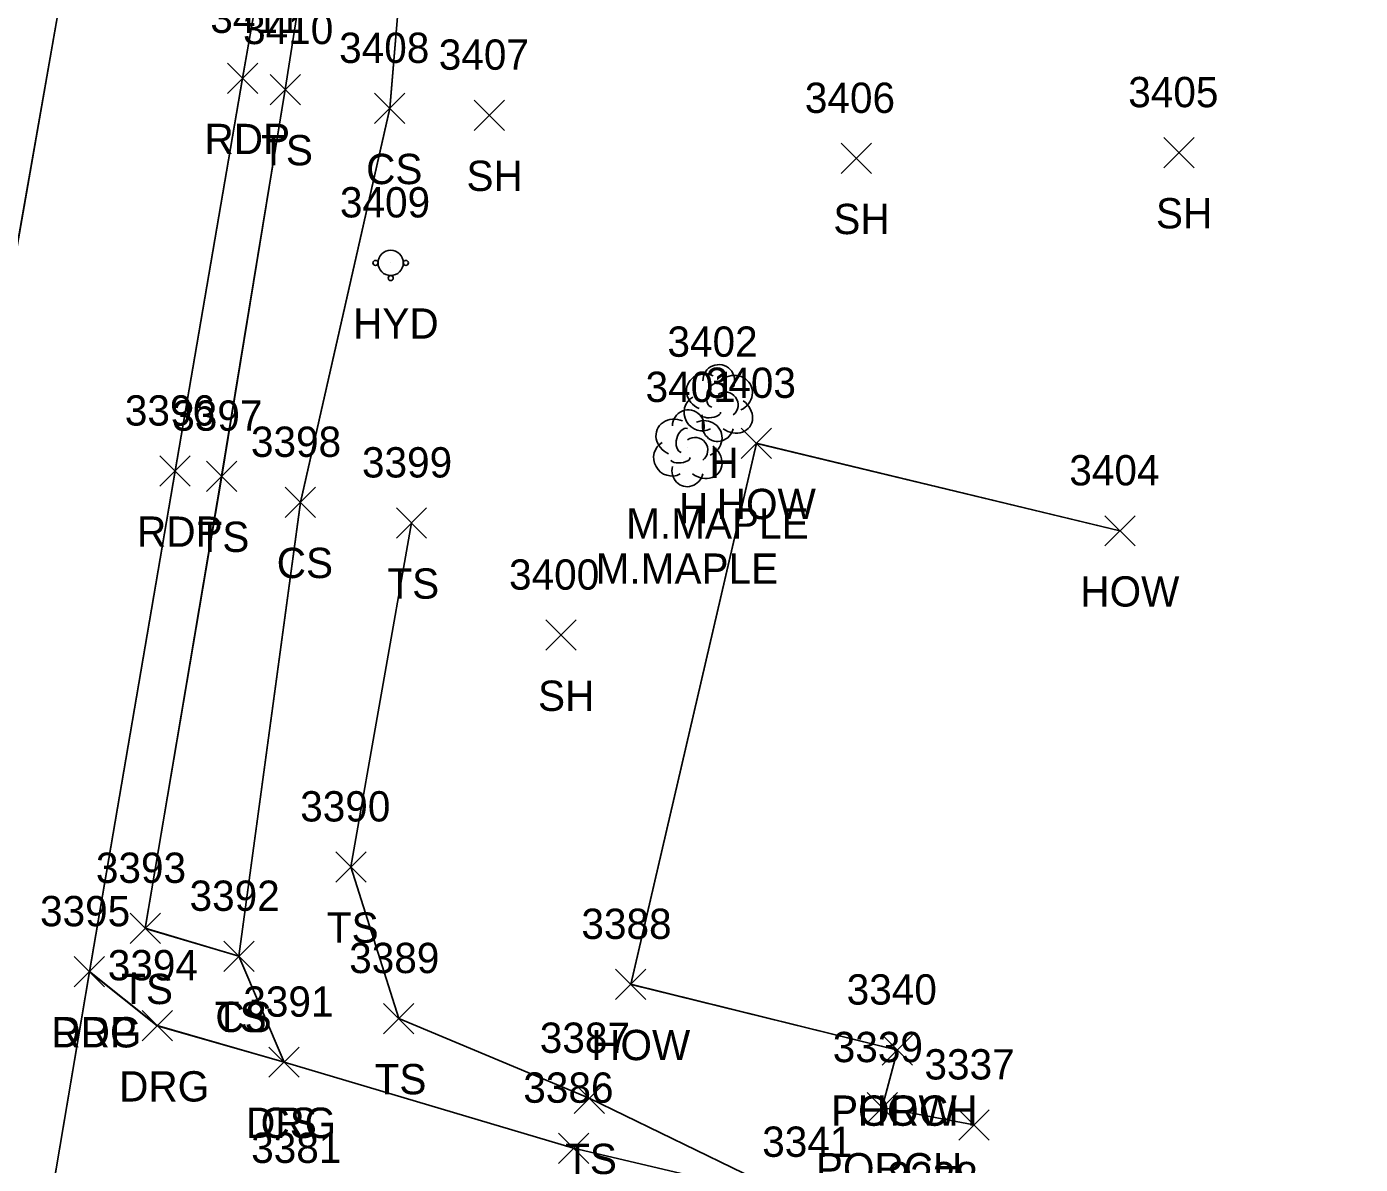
# Model space of a CAD drawing. Extents: x 1554668 to 1563881, y 831386 to 834374.
# Drawn here: x 1562389.8 to 1562477.8, y 833385 to 833460 of the extents above; entities that cross this region are included whole.
import ezdxf

# ---------------------------------------------------------------- set-up
doc = ezdxf.new("R2010")
doc.units = 0
for name, color, linetype in [('L_A', 7, 'Continuous'), ('L_C', 7, 'Continuous'), ('L_I', 7, 'Continuous'), ('L_TIC', 7, 'Continuous'), ('LBC', 7, 'Continuous'), ('LBF', 7, 'Continuous'), ('LELB', 7, 'Continuous'), ('LTD', 7, 'Continuous'), ('P_A', 7, 'Continuous'), ('P_I', 7, 'Continuous'), ('P_TIC', 7, 'Continuous'), ('PET', 7, 'Continuous'), ('PRC', 7, 'Continuous'), ('R_A', 7, 'Continuous'), ('R_I', 7, 'Continuous'), ('R_TIC', 7, 'Continuous'), ('RDG', 7, 'Continuous'), ('U_A', 7, 'Continuous'), ('U_I', 7, 'Continuous'), ('UWFH', 7, 'Continuous')]:
    doc.layers.add(name, color=color, linetype=linetype)

msp = doc.modelspace()

# ---------------------------------------------------------------- linework, layer by layer
at = {"layer": 'L_TIC'}
for points in [[(1562405.893, 833454.895), (1562407.893, 833456.895)], [(1562407.893, 833454.895), (1562405.893, 833456.895)], [(1562412.786, 833453.653), (1562414.786, 833455.653)], [(1562414.786, 833453.653), (1562412.786, 833455.653)], [(1562419.359, 833453.203), (1562421.359, 833455.203)], [(1562421.359, 833453.203), (1562419.359, 833455.203)], [(1562443.561, 833450.353), (1562445.561, 833452.353)], [(1562445.561, 833450.353), (1562443.561, 833452.353)], [(1562464.84, 833450.73), (1562466.84, 833452.73)], [(1562466.84, 833450.73), (1562464.84, 833452.73)], [(1562436.971, 833431.543), (1562438.971, 833433.543)], [(1562438.971, 833431.543), (1562436.971, 833433.543)], [(1562401.698, 833429.375), (1562403.698, 833431.375)], [(1562403.698, 833429.375), (1562401.698, 833431.375)], [(1562406.889, 833427.649), (1562408.889, 833429.649)], [(1562408.889, 833427.649), (1562406.889, 833429.649)], [(1562414.221, 833426.289), (1562416.221, 833428.289)], [(1562416.221, 833426.289), (1562414.221, 833428.289)], [(1562460.953, 833425.768), (1562462.953, 833427.768)], [(1562462.953, 833425.768), (1562460.953, 833427.768)], [(1562424.08, 833418.883), (1562426.08, 833420.883)], [(1562426.08, 833418.883), (1562424.08, 833420.883)], [(1562410.225, 833403.583), (1562412.225, 833405.583)], [(1562412.225, 833403.583), (1562410.225, 833405.583)], [(1562396.662, 833399.529), (1562398.662, 833401.529)], [(1562398.662, 833399.529), (1562396.662, 833401.529)], [(1562402.84, 833397.683), (1562404.84, 833399.683)], [(1562404.84, 833397.683), (1562402.84, 833399.683)], [(1562402.84, 833397.683), (1562404.84, 833399.683)], [(1562404.84, 833397.683), (1562402.84, 833399.683)], [(1562428.688, 833395.829), (1562430.688, 833397.829)], [(1562430.688, 833395.829), (1562428.688, 833397.829)], [(1562413.379, 833393.575), (1562415.379, 833395.575)], [(1562415.379, 833393.575), (1562413.379, 833395.575)], [(1562413.379, 833393.575), (1562415.379, 833395.575)], [(1562415.379, 833393.575), (1562413.379, 833395.575)], [(1562446.276, 833391.496), (1562448.276, 833393.496)], [(1562448.276, 833391.496), (1562446.276, 833393.496)], [(1562446.276, 833391.496), (1562448.276, 833393.496)], [(1562448.276, 833391.496), (1562446.276, 833393.496)], [(1562405.819, 833390.696), (1562407.819, 833392.696)], [(1562407.819, 833390.696), (1562405.819, 833392.696)], [(1562425.943, 833388.31), (1562427.943, 833390.31)], [(1562427.943, 833388.31), (1562425.943, 833390.31)], [(1562445.276, 833387.697), (1562447.276, 833389.697)], [(1562447.276, 833387.697), (1562445.276, 833389.697)], [(1562451.318, 833386.553), (1562453.318, 833388.553)], [(1562453.318, 833386.553), (1562451.318, 833388.553)], [(1562451.318, 833386.553), (1562453.318, 833388.553)], [(1562453.318, 833386.553), (1562451.318, 833388.553)]]:
    msp.add_lwpolyline(points, dxfattribs=at)
at = {"layer": 'LBC'}
for points in [[(1562447.277, 833392.499), (1562429.688, 833396.834), (1562437.97, 833432.548), (1562461.953, 833426.772)], [(1562447.277, 833392.499), (1562429.688, 833396.834), (1562437.97, 833432.548), (1562461.953, 833426.772)], [(1562447.277, 833392.499), (1562429.688, 833396.834), (1562437.97, 833432.548), (1562461.953, 833426.772)], [(1562447.276, 833392.496), (1562429.688, 833396.829), (1562437.971, 833432.543), (1562461.953, 833426.768)]]:
    msp.add_lwpolyline(points, dxfattribs=at)
at = {"layer": 'LBF'}
for points in [[(1562452.318, 833387.553), (1562446.276, 833388.697), (1562447.276, 833392.496)], [(1562452.317, 833387.553), (1562446.278, 833388.702), (1562447.277, 833392.499)], [(1562452.317, 833387.553), (1562446.278, 833388.702), (1562447.277, 833392.499)], [(1562452.317, 833387.553), (1562446.278, 833388.702), (1562447.277, 833392.499)]]:
    msp.add_lwpolyline(points, dxfattribs=at)
at = {"layer": 'LELB'}
for points in [[(1562403.838, 833398.691), (1562397.661, 833400.535), (1562402.699, 833430.379), (1562406.894, 833455.899), (1562410.937, 833481.667), (1562419.879, 833535.394), (1562426.695, 833570.402), (1562435.528, 833572.547)], [(1562403.838, 833398.691), (1562397.661, 833400.535), (1562402.699, 833430.379), (1562406.894, 833455.899), (1562410.937, 833481.667), (1562419.879, 833535.394), (1562426.695, 833570.402), (1562435.528, 833572.547)], [(1562403.838, 833398.691), (1562397.661, 833400.535), (1562402.699, 833430.379), (1562406.894, 833455.899), (1562410.937, 833481.667), (1562419.879, 833535.394), (1562426.695, 833570.402), (1562435.528, 833572.547)], [(1562403.84, 833398.683), (1562397.662, 833400.529), (1562402.698, 833430.375), (1562406.893, 833455.895), (1562410.936, 833481.662), (1562419.879, 833535.389), (1562426.694, 833570.394), (1562435.527, 833572.54)], [(1562406.817, 833391.704), (1562403.838, 833398.691), (1562407.89, 833428.652), (1562413.787, 833454.657), (1562415.558, 833475.734), (1562421.299, 833507.446), (1562425.667, 833534.334), (1562430.754, 833567.492), (1562435.528, 833572.547)], [(1562406.817, 833391.704), (1562403.838, 833398.691), (1562407.89, 833428.652), (1562413.787, 833454.657), (1562415.558, 833475.734), (1562421.299, 833507.446), (1562425.667, 833534.334), (1562430.754, 833567.492), (1562435.528, 833572.547)], [(1562406.817, 833391.704), (1562403.838, 833398.691), (1562407.89, 833428.652), (1562413.787, 833454.657), (1562415.558, 833475.734), (1562421.299, 833507.446), (1562425.667, 833534.334), (1562430.754, 833567.492), (1562435.528, 833572.547)], [(1562406.819, 833391.696), (1562403.84, 833398.683), (1562407.889, 833428.649), (1562413.786, 833454.653), (1562415.559, 833475.73), (1562421.295, 833507.439), (1562425.665, 833534.326), (1562430.754, 833567.49), (1562435.527, 833572.54)], [(1562414.377, 833394.582), (1562411.223, 833404.591), (1562415.221, 833427.294)], [(1562414.377, 833394.582), (1562411.223, 833404.591), (1562415.221, 833427.294)], [(1562414.377, 833394.582), (1562411.223, 833404.591), (1562415.221, 833427.294)], [(1562414.379, 833394.575), (1562411.225, 833404.583), (1562415.221, 833427.289)], [(1562441.05, 833382.451), (1562426.944, 833389.312), (1562414.377, 833394.582)], [(1562441.05, 833382.451), (1562426.944, 833389.312), (1562414.377, 833394.582)], [(1562441.05, 833382.451), (1562426.944, 833389.312), (1562414.377, 833394.582)], [(1562441.049, 833382.447), (1562426.943, 833389.31), (1562414.379, 833394.575)]]:
    msp.add_lwpolyline(points, dxfattribs=at)
at = {"layer": 'LTD'}
for p, q in [((1562435.444, 833435.258), (1562435.444, 833435.258)), ((1562435.444, 833435.258), (1562435.444, 833435.258)), ((1562433.433, 833432.273), (1562433.433, 833432.273)), ((1562433.433, 833432.273), (1562433.433, 833432.273))]:
    msp.add_line(p, q, dxfattribs=at)
for centre in [(1562435.49, 833436.692), (1562433.48, 833433.707)]:
    msp.add_arc(centre, 1.047, 335.52715, 180.95627, dxfattribs=at)
for centre, major_axis, ratio, start_param, end_param in [((1562434.652, 833435.925), (1.21, -0.512), 0.895232, 1.570796, 4.712389), ((1562435.235, 833435.717), (-0.208, -0.792), 0.645439, 3.141593, 6.283185), ((1562436.485, 833435.842), (-1.141, -0.483), 0.949671, 1.570796, 4.712389), ((1562434.36, 833434.55), (0.584, -1.042), 0.959034, 3.141593, 6.283185), ((1562435.944, 833435.092), (-0.5, 0.667), 0.989748, 3.141593, 6.283185), ((1562436.444, 833434.425), (-1.09, 0.792), 0.841452, 1.570796, 4.712389), ((1562432.642, 833432.94), (1.21, -0.512), 0.895232, 1.570796, 4.712389), ((1562434.475, 833432.857), (-1.141, -0.483), 0.949671, 1.570796, 4.712389), ((1562435.444, 833433.758), (0.265, 1.061), 0.942809, 1.570796, 4.712389), ((1562434.985, 833434.508), (-0.625, -0.083), 0.423636, 0, 3.141593), ((1562433.225, 833432.732), (-0.208, -0.792), 0.645439, 3.141593, 6.283185), ((1562433.933, 833432.107), (-0.5, 0.667), 0.989748, 3.141593, 6.283185), ((1562432.35, 833431.565), (0.584, -1.042), 0.959034, 3.141593, 6.283185), ((1562434.433, 833431.44), (-1.09, 0.792), 0.841452, 1.570796, 4.712389), ((1562432.975, 833431.523), (-0.625, -0.083), 0.423636, 0, 3.141593), ((1562433.434, 833430.773), (0.265, 1.061), 0.942809, 1.570796, 4.712389)]:
    msp.add_ellipse(centre, major_axis=major_axis, ratio=ratio, start_param=start_param, end_param=end_param, dxfattribs=at)
at = {"layer": 'P_TIC'}
for points in [[(1562403.077, 833455.635), (1562405.077, 833457.635)], [(1562405.077, 833455.635), (1562403.077, 833457.635)], [(1562398.627, 833429.715), (1562400.627, 833431.715)], [(1562400.627, 833429.715), (1562398.627, 833431.715)], [(1562392.977, 833396.668), (1562394.977, 833398.668)], [(1562394.977, 833396.668), (1562392.977, 833398.668)]]:
    msp.add_lwpolyline(points, dxfattribs=at)
at = {"layer": 'PET'}
for points in [[(1562390.311, 833375.989), (1562393.977, 833397.67), (1562399.624, 833430.723), (1562404.076, 833456.64), (1562408.479, 833482.044), (1562418.419, 833535.55), (1562424.853, 833574.142), (1562431.347, 833605.093), (1562438.205, 833641.603), (1562449.823, 833698.96), (1562455.982, 833728.945), (1562464.252, 833769.476), (1562472.427, 833806.927), (1562484.773, 833859.846), (1562495.065, 833901.936), (1562505.742, 833945.836), (1562515.589, 833982.411), (1562522.272, 834008.538), (1562529.881, 834035.713), (1562547.387, 834091.493), (1562561.695, 834132.946), (1562566.268, 834145.816)], [(1562390.311, 833375.989), (1562393.977, 833397.67), (1562399.624, 833430.723), (1562404.076, 833456.64), (1562408.479, 833482.044), (1562418.419, 833535.55), (1562424.853, 833574.142), (1562431.347, 833605.093), (1562438.205, 833641.603), (1562449.823, 833698.96), (1562455.982, 833728.945), (1562464.252, 833769.476), (1562472.427, 833806.927), (1562484.773, 833859.846), (1562495.065, 833901.936), (1562505.742, 833945.836), (1562515.589, 833982.411), (1562522.272, 834008.538), (1562529.881, 834035.713), (1562547.387, 834091.493), (1562561.695, 834132.946), (1562566.268, 834145.816)], [(1562390.311, 833375.989), (1562393.977, 833397.67), (1562399.624, 833430.723), (1562404.076, 833456.64), (1562408.479, 833482.044), (1562418.419, 833535.55), (1562424.853, 833574.142), (1562431.347, 833605.093), (1562438.205, 833641.603), (1562449.823, 833698.96), (1562455.982, 833728.945), (1562464.252, 833769.476), (1562472.427, 833806.927), (1562484.773, 833859.846), (1562495.065, 833901.936), (1562505.742, 833945.836), (1562515.589, 833982.411), (1562522.272, 834008.538), (1562529.881, 834035.713), (1562547.387, 834091.493), (1562561.695, 834132.946), (1562566.268, 834145.816)], [(1562390.312, 833375.983), (1562393.977, 833397.668), (1562399.627, 833430.715), (1562404.077, 833456.635), (1562408.483, 833482.042), (1562418.422, 833535.549), (1562424.854, 833574.14), (1562431.348, 833605.09), (1562438.2, 833641.597), (1562449.823, 833698.953), (1562455.981, 833728.934), (1562464.252, 833769.469), (1562472.429, 833806.92), (1562484.77, 833859.84), (1562495.065, 833901.93), (1562505.741, 833945.826), (1562515.584, 833982.407), (1562522.267, 834008.535), (1562529.877, 834035.701), (1562547.383, 834091.48), (1562561.691, 834132.936), (1562566.264, 834145.807)]]:
    msp.add_lwpolyline(points, dxfattribs=at)
at = {"layer": 'PRC'}
for points in [[(1562374.328, 833358.788), (1562379.819, 833391.645), (1562386.805, 833432.043), (1562394.132, 833473.552), (1562401.52, 833515.146), (1562408.626, 833554.57), (1562418.317, 833607.158), (1562425.122, 833644.153), (1562437.129, 833703.517), (1562446.816, 833750.468), (1562457.117, 833798.654), (1562467.75, 833845.524), (1562476.843, 833883.646), (1562492.325, 833945.243), (1562502.519, 833985.558), (1562516.732, 834038.229), (1562535.447, 834096.625), (1562549.682, 834139.255), (1562553.417, 834150.261)], [(1562374.328, 833358.788), (1562379.819, 833391.645), (1562386.805, 833432.043), (1562394.132, 833473.552), (1562401.52, 833515.146), (1562408.626, 833554.57), (1562418.317, 833607.158), (1562425.122, 833644.153), (1562437.129, 833703.517), (1562446.816, 833750.468), (1562457.117, 833798.654), (1562467.75, 833845.524), (1562476.843, 833883.646), (1562492.325, 833945.243), (1562502.519, 833985.558), (1562516.732, 834038.229), (1562535.447, 834096.625), (1562549.682, 834139.255), (1562553.417, 834150.261)], [(1562374.328, 833358.788), (1562379.819, 833391.645), (1562386.805, 833432.043), (1562394.132, 833473.552), (1562401.52, 833515.146), (1562408.626, 833554.57), (1562418.317, 833607.158), (1562425.122, 833644.153), (1562437.129, 833703.517), (1562446.816, 833750.468), (1562457.117, 833798.654), (1562467.75, 833845.524), (1562476.843, 833883.646), (1562492.325, 833945.243), (1562502.519, 833985.558), (1562516.732, 834038.229), (1562535.447, 834096.625), (1562549.682, 834139.255), (1562553.417, 834150.261)], [(1562374.328, 833358.78), (1562379.82, 833391.635), (1562386.804, 833432.041), (1562394.133, 833473.548), (1562401.522, 833515.144), (1562408.625, 833554.563), (1562418.32, 833607.155), (1562425.125, 833644.147), (1562437.128, 833703.511), (1562446.815, 833750.458), (1562457.117, 833798.648), (1562467.753, 833845.523), (1562476.843, 833883.643), (1562492.321, 833945.235), (1562502.515, 833985.553), (1562516.728, 834038.221), (1562535.444, 834096.612), (1562549.678, 834139.252), (1562553.413, 834150.251)]]:
    msp.add_lwpolyline(points, dxfattribs=at)
at = {"layer": 'R_TIC'}
for points in [[(1562392.977, 833396.668), (1562394.977, 833398.668)], [(1562394.977, 833396.668), (1562392.977, 833398.668)], [(1562397.446, 833393.099), (1562399.446, 833395.099)], [(1562399.446, 833393.099), (1562397.446, 833395.099)], [(1562405.819, 833390.696), (1562407.819, 833392.696)], [(1562407.819, 833390.696), (1562405.819, 833392.696)], [(1562424.911, 833385.017), (1562426.911, 833387.017)], [(1562426.911, 833385.017), (1562424.911, 833387.017)]]:
    msp.add_lwpolyline(points, dxfattribs=at)
at = {"layer": 'RDG'}
for points in [[(1562449.889, 833380.112), (1562441.05, 833382.451), (1562425.911, 833386.021), (1562406.817, 833391.704), (1562398.445, 833394.107), (1562393.977, 833397.67)], [(1562449.889, 833380.112), (1562441.05, 833382.451), (1562425.911, 833386.021), (1562406.817, 833391.704), (1562398.445, 833394.107), (1562393.977, 833397.67)], [(1562449.889, 833380.112), (1562441.05, 833382.451), (1562425.911, 833386.021), (1562406.817, 833391.704), (1562398.445, 833394.107), (1562393.977, 833397.67)], [(1562449.89, 833380.112), (1562441.049, 833382.447), (1562425.911, 833386.017), (1562406.819, 833391.696), (1562398.446, 833394.099), (1562393.977, 833397.668)]]:
    msp.add_lwpolyline(points, dxfattribs=at)
at = {"layer": 'UWFH'}
msp.add_line((1562413.847, 833444.454), (1562413.847, 833444.454), dxfattribs=at)
for centre, radius in [((1562413.847, 833444.454), 0.833), ((1562412.847, 833444.454), 0.167), ((1562414.847, 833444.454), 0.167), ((1562413.847, 833443.454), 0.167)]:
    msp.add_circle(centre, radius, dxfattribs=at)

# ---------------------------------------------------------------- texts
at = {"layer": 'L_A'}
for s, p in [('TS', (1562405.302, 833450.895)), ('CS', (1562412.227, 833449.653)), ('SH', (1562418.847, 833449.203)), ('SH', (1562464.329, 833446.73)), ('SH', (1562443.049, 833446.353)), ('H', (1562434.877, 833430.258)), ('HOW', (1562435.357, 833427.543)), ('H', (1562432.866, 833427.273)), ('TS', (1562401.108, 833425.375)), ('CS', (1562406.33, 833423.649)), ('TS', (1562413.63, 833422.289)), ('HOW', (1562459.339, 833421.768)), ('SH', (1562423.568, 833414.883)), ('TS', (1562409.635, 833399.583)), ('TS', (1562396.071, 833395.529)), ('TS', (1562402.249, 833393.683)), ('CS', (1562402.281, 833393.683)), ('HOW', (1562427.074, 833391.829)), ('TS', (1562412.788, 833389.575)), ('TS', (1562412.788, 833389.575)), ('PORCH', (1562442.898, 833387.496)), ('HOW', (1562444.662, 833387.496)), ('CS', (1562405.26, 833386.696)), ('TS', (1562425.352, 833384.31)), ('PORCH', (1562441.898, 833383.697))]:
    msp.add_text(s, height=2, dxfattribs=at).set_placement(p)
at = {"layer": 'L_C'}
for p in [(1562429.381, 833426.258), (1562427.37, 833423.273)]:
    msp.add_text('M.MAPLE', height=2, dxfattribs=at).set_placement(p)
at = {"layer": 'L_I'}
for s, p in [('3410', (1562404.113, 833458.895)), ('3408', (1562410.448, 833457.653)), ('3407', (1562417.02, 833457.203)), ('3405', (1562462.502, 833454.73)), ('3406', (1562441.168, 833454.353)), ('3402', (1562432.105, 833438.258)), ('3403', (1562434.632, 833435.543)), ('3401', (1562430.662, 833435.273)), ('3397', (1562399.438, 833433.375)), ('3398', (1562404.629, 833431.649)), ('3399', (1562411.953, 833430.289)), ('3404', (1562458.614, 833429.768)), ('3400', (1562421.655, 833422.883)), ('3390', (1562407.879, 833407.583)), ('3393', (1562394.402, 833403.529)), ('3392', (1562400.58, 833401.683)), ('3392', (1562400.58, 833401.683)), ('3388', (1562426.428, 833399.829)), ('3389', (1562411.111, 833397.575)), ('3389', (1562411.111, 833397.575)), ('3340', (1562443.929, 833395.496)), ('3340', (1562443.929, 833395.496)), ('3391', (1562404.126, 833394.696)), ('3387', (1562423.683, 833392.31)), ('3339', (1562443.009, 833391.697)), ('3337', (1562449.058, 833390.553)), ('3337', (1562449.058, 833390.553)), ('3341', (1562438.356, 833385.447))]:
    msp.add_text(s, height=2, dxfattribs=at).set_placement(p)
at = {"layer": 'P_A'}
for p in [(1562401.566, 833451.635), (1562397.115, 833425.715), (1562391.465, 833392.668)]:
    msp.add_text('RDP', height=2, dxfattribs=at).set_placement(p)
at = {"layer": 'P_I'}
for s, p in [('3411', (1562401.951, 833459.635)), ('3396', (1562396.312, 833433.715)), ('3395', (1562390.717, 833400.668))]:
    msp.add_text(s, height=2, dxfattribs=at).set_placement(p)
at = {"layer": 'R_A'}
for p in [(1562391.465, 833392.668), (1562395.934, 833389.099), (1562404.307, 833386.696)]:
    msp.add_text('DRG', height=2, dxfattribs=at).set_placement(p)
at = {"layer": 'R_I'}
for s, p in [('3395', (1562390.717, 833400.668)), ('3394', (1562395.186, 833397.099)), ('3391', (1562404.126, 833394.696)), ('3386', (1562422.596, 833389.017)), ('3341', (1562438.356, 833385.447)), ('3381', (1562404.646, 833385.044)), ('3338', (1562446.63, 833383.112))]:
    msp.add_text(s, height=2, dxfattribs=at).set_placement(p)
at = {"layer": 'U_A'}
msp.add_text('HYD', height=2, dxfattribs=at).set_placement((1562411.367, 833439.454))
at = {"layer": 'U_I'}
msp.add_text('3409', height=2, dxfattribs=at).set_placement((1562410.5, 833447.454))

doc.saveas('drawing.dxf')
